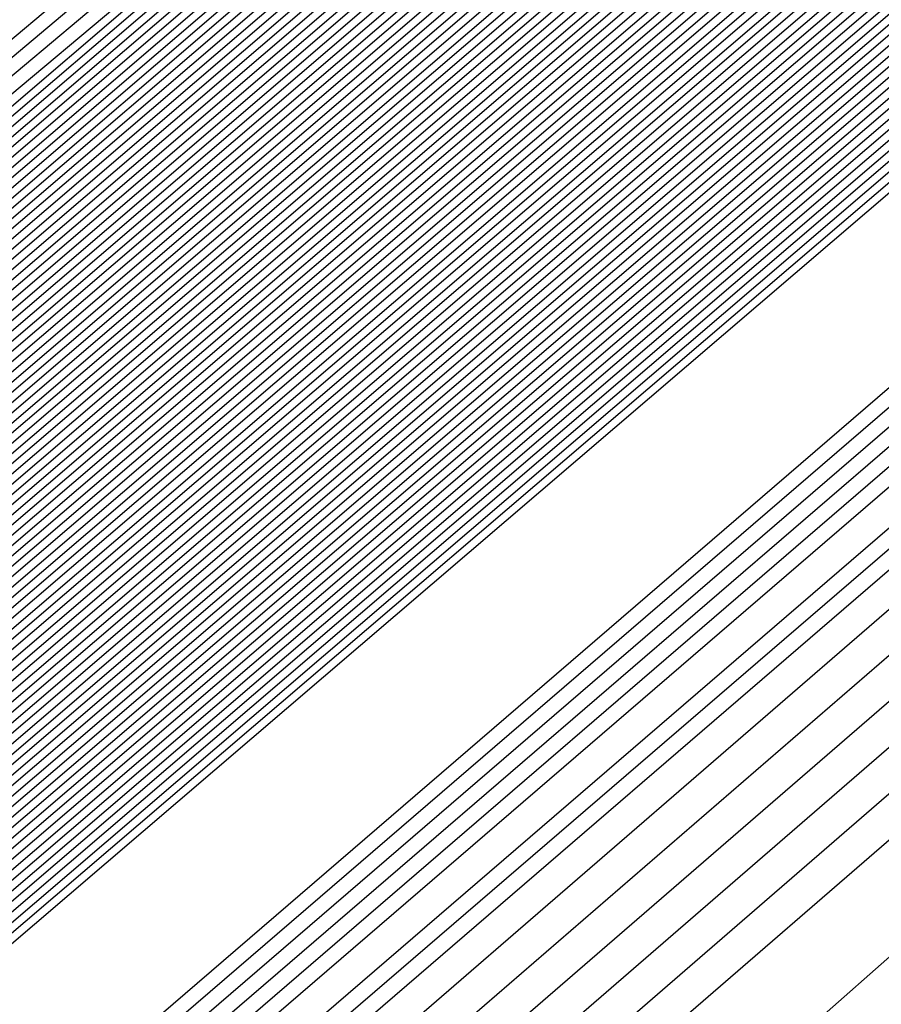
# Model space of a CAD drawing. Extents: x 3249832 to 3255657, y 13789405 to 13793316.
# Tile 1017 of 1056: x 3253213.032 to 3253213.231, y 13791260.996 to 13791261.223. Entities that reach past the tile are written whole.
import ezdxf

# ---------------------------------------------------------------- set-up
doc = ezdxf.new("R2010")
doc.units = 0
doc.header["$LTSCALE"] = 100
doc.header["$MEASUREMENT"] = 0
for name, color, linetype in [('GRATIO_03231_CON', 1, 'CONTINUOUS'), ('GRATIO_0323_ICON', 1, 'CONTINUOUS'), ('TARGETS_EAST', 7, 'CONTINUOUS')]:
    doc.layers.add(name, color=color, linetype=linetype)

# ---------------------------------------------------------------- blocks, each defined once
blk = doc.blocks.new('Gratio_032316_contours')
at = {"layer": 'GRATIO_03231_CON', "color": 5, "linetype": 'Continuous', "flags": 128}
for points in [[(3253294.02117, 13791331.04278), (3253275.51252, 13791314.84857), (3253259.74641, 13791301.11971), (3253250.90118, 13791293.4869), (3253247.60749, 13791290.71421), (3253247.10911, 13791290.34906), (3253246.71171, 13791290.01217), (3253243.96878, 13791287.61762), (3253236.49572, 13791281.15281), (3253223.09361, 13791269.61112), (3253207.30623, 13791256.00981), (3253193.86302, 13791244.37213), (3253186.31196, 13791237.71784), (3253183.47503, 13791235.05279)], [(3253293.83167, 13791330.88045), (3253275.39736, 13791314.75135), (3253259.6945, 13791301.07777), (3253250.88464, 13791293.47583), (3253247.60402, 13791290.71447), (3253247.10757, 13791290.35085), (3253246.69656, 13791290.00204), (3253243.85762, 13791287.52479), (3253236.12374, 13791280.8358), (3253222.25472, 13791268.89288), (3253205.91767, 13791254.81834), (3253192.00653, 13791242.77561), (3253184.19264, 13791235.88971), (3253181.25697, 13791233.1319)], [(3253293.64218, 13791330.71812), (3253275.28219, 13791314.65413), (3253259.64258, 13791301.03582), (3253250.8681, 13791293.46475), (3253247.60055, 13791290.71473), (3253247.10604, 13791290.35265), (3253246.68141, 13791289.99191), (3253243.74646, 13791287.43197), (3253235.75176, 13791280.51879), (3253221.41583, 13791268.17464), (3253204.52912, 13791253.62687), (3253190.15004, 13791241.1791), (3253182.07332, 13791234.06158)], [(3253293.45268, 13791330.55578), (3253275.16702, 13791314.55691), (3253259.59067, 13791300.99388), (3253250.85155, 13791293.45368), (3253247.59708, 13791290.71499), (3253247.10451, 13791290.35445), (3253246.66626, 13791289.98178), (3253243.6353, 13791287.33914), (3253235.37978, 13791280.20179), (3253220.57694, 13791267.4564), (3253203.14057, 13791252.4354), (3253188.29355, 13791239.58258), (3253179.954, 13791232.23346)], [(3253308.44452, 13791343.76579), (3253293.07368, 13791330.23112), (3253274.93669, 13791314.36246), (3253259.48684, 13791300.90999), (3253250.81847, 13791293.43152), (3253247.59013, 13791290.71551), (3253247.10144, 13791290.35804), (3253246.63595, 13791289.96152), (3253243.41298, 13791287.15349), (3253234.63582, 13791279.56777), (3253218.89917, 13791266.01993), (3253200.36346, 13791250.05246), (3253184.58057, 13791236.38955), (3253175.71733, 13791228.58423), (3253172.40047, 13791225.5046), (3253171.87167, 13791224.84758), (3253171.83099, 13791224.68776), (3253171.81192, 13791224.61054), (3253171.80631, 13791224.57903), (3253171.80709, 13791224.56196), (3253171.81141, 13791224.55077), (3253171.8175, 13791224.5425)], [(3253308.192, 13791343.54795), (3253292.88418, 13791330.06879), (3253274.82152, 13791314.26524), (3253259.43492, 13791300.86805), (3253250.80192, 13791293.42045), (3253247.58666, 13791290.71576), (3253247.09991, 13791290.35984), (3253246.63023, 13791289.95949), (3253243.37731, 13791287.12548), (3253234.5186, 13791279.46953), (3253219.10173, 13791266.20888), (3253203.65505, 13791252.98282), (3253196.57706, 13791247.03615)], [(3253307.93948, 13791343.33011), (3253292.69468, 13791329.90645), (3253274.70635, 13791314.16802), (3253259.38301, 13791300.82611), (3253250.78538, 13791293.40937), (3253247.58319, 13791290.71602), (3253247.09838, 13791290.36164), (3253246.63006, 13791289.96223), (3253243.38596, 13791287.13554), (3253234.55099, 13791279.49977), (3253219.17525, 13791266.27429), (3253203.76972, 13791253.08339), (3253196.71057, 13791247.15255)], [(3253307.68696, 13791343.11228), (3253292.50518, 13791329.74412), (3253274.59119, 13791314.0708), (3253259.33109, 13791300.78416), (3253250.76884, 13791293.3983), (3253247.57972, 13791290.71628), (3253247.09685, 13791290.36343), (3253246.62988, 13791289.96496), (3253243.39462, 13791287.1456), (3253234.58339, 13791279.53), (3253219.24877, 13791266.33971), (3253203.88439, 13791253.18397), (3253196.84408, 13791247.26894)], [(3253307.18192, 13791342.67661), (3253292.12619, 13791329.41946), (3253274.36086, 13791313.87636), (3253259.22726, 13791300.70028), (3253250.73575, 13791293.37615), (3253247.57277, 13791290.7168), (3253247.09378, 13791290.36703), (3253246.62953, 13791289.97042), (3253243.41193, 13791287.16573), (3253234.64818, 13791279.59048), (3253219.39582, 13791266.47055), (3253204.11372, 13791253.38512), (3253197.11109, 13791247.50173)], [(3253306.9294, 13791342.45877), (3253291.93669, 13791329.25712), (3253274.24569, 13791313.77914), (3253259.17535, 13791300.65833), (3253250.71921, 13791293.36507), (3253247.5693, 13791290.71706), (3253247.09225, 13791290.36882), (3253246.62935, 13791289.97315), (3253243.42058, 13791287.17579), (3253234.68057, 13791279.62072), (3253219.46933, 13791266.53596), (3253204.22838, 13791253.4857), (3253197.2446, 13791247.61813)], [(3253306.67688, 13791342.24094), (3253291.74719, 13791329.09479), (3253274.13052, 13791313.68192), (3253259.12343, 13791300.61639), (3253250.70267, 13791293.354), (3253247.56583, 13791290.71731), (3253247.09072, 13791290.37062), (3253246.62918, 13791289.97588), (3253243.42924, 13791287.18585), (3253234.71297, 13791279.65096), (3253219.54285, 13791266.60138), (3253204.34305, 13791253.58627), (3253197.37811, 13791247.73453)], [(3253306.42436, 13791342.0231), (3253291.55769, 13791328.93246), (3253274.01535, 13791313.58469), (3253259.07151, 13791300.57445), (3253250.68613, 13791293.34292), (3253247.56236, 13791290.71757), (3253247.08919, 13791290.37242), (3253246.629, 13791289.97862), (3253243.43789, 13791287.19591), (3253234.74536, 13791279.68119), (3253219.61637, 13791266.6668), (3253204.45771, 13791253.68685), (3253197.51162, 13791247.85092)], [(3253305.91932, 13791341.58743), (3253291.17869, 13791328.60779), (3253273.78502, 13791313.39025), (3253258.96768, 13791300.49056), (3253250.65304, 13791293.32077), (3253247.55541, 13791290.71809), (3253247.08612, 13791290.37601), (3253246.62865, 13791289.98408), (3253243.4552, 13791287.21604), (3253234.81015, 13791279.74167), (3253219.76341, 13791266.79763), (3253204.68704, 13791253.888), (3253197.77863, 13791248.08372)], [(3253305.6668, 13791341.36959), (3253290.98919, 13791328.44546), (3253273.66985, 13791313.29303), (3253258.91577, 13791300.44861), (3253250.6365, 13791293.30969), (3253247.55194, 13791290.71835), (3253247.08459, 13791290.37781), (3253246.62848, 13791289.98681), (3253243.46386, 13791287.2261), (3253234.84255, 13791279.77191), (3253219.83693, 13791266.86305), (3253204.80171, 13791253.98858), (3253197.91214, 13791248.20012)], [(3253305.41428, 13791341.15176), (3253290.79969, 13791328.28313), (3253273.55469, 13791313.19581), (3253258.86385, 13791300.40667), (3253250.61995, 13791293.29862), (3253247.54847, 13791290.71861), (3253247.08306, 13791290.3796), (3253246.6283, 13791289.98954), (3253243.47251, 13791287.23616), (3253234.87494, 13791279.80214), (3253219.91045, 13791266.92847), (3253204.91637, 13791254.08915), (3253198.04565, 13791248.31651)], [(3253305.16176, 13791340.93392), (3253290.6102, 13791328.1208), (3253273.43952, 13791313.09859), (3253258.81194, 13791300.36473), (3253250.60341, 13791293.28754), (3253247.545, 13791290.71886), (3253247.08152, 13791290.3814), (3253246.62812, 13791289.99227), (3253243.48117, 13791287.24622), (3253234.90734, 13791279.83238), (3253219.98397, 13791266.99388), (3253205.03104, 13791254.18973), (3253198.17916, 13791248.43291)], [(3253304.65672, 13791340.49825), (3253290.2312, 13791327.79613), (3253273.20919, 13791312.90414), (3253258.70811, 13791300.28084), (3253250.57033, 13791293.26539), (3253247.53805, 13791290.71938), (3253247.07846, 13791290.385), (3253246.62777, 13791289.99774), (3253243.49848, 13791287.26634), (3253234.97213, 13791279.89286), (3253220.13101, 13791267.12472), (3253205.26037, 13791254.39088), (3253198.44617, 13791248.6657)], [(3253304.4042, 13791340.28041), (3253290.0417, 13791327.6338), (3253273.09402, 13791312.80692), (3253258.65619, 13791300.2389), (3253250.55378, 13791293.25432), (3253247.53458, 13791290.71964), (3253247.07693, 13791290.38679), (3253246.6276, 13791290.00047), (3253243.50713, 13791287.2764), (3253235.00453, 13791279.9231), (3253220.20453, 13791267.19013), (3253205.37503, 13791254.49146), (3253198.57968, 13791248.7821)], [(3253304.15168, 13791340.06258), (3253289.8522, 13791327.47147), (3253272.97886, 13791312.7097), (3253258.60428, 13791300.19695), (3253250.53724, 13791293.24324), (3253247.53111, 13791290.7199), (3253247.07539, 13791290.38859), (3253246.62742, 13791290.0032), (3253243.51579, 13791287.28647), (3253235.03692, 13791279.95333), (3253220.27805, 13791267.25555), (3253205.4897, 13791254.59203), (3253198.71319, 13791248.8985)], [(3253303.89916, 13791339.84474), (3253289.6627, 13791327.30914), (3253272.86369, 13791312.61248), (3253258.55236, 13791300.15501), (3253250.5207, 13791293.23216), (3253247.52764, 13791290.72015), (3253247.07386, 13791290.39039), (3253246.62724, 13791290.00593), (3253243.52444, 13791287.29653), (3253235.06932, 13791279.98357), (3253220.35157, 13791267.32097), (3253205.60436, 13791254.69261), (3253198.8467, 13791249.01489)], [(3253303.39412, 13791339.40907), (3253289.2837, 13791326.98447), (3253272.63335, 13791312.41804), (3253258.44853, 13791300.07112), (3253250.48761, 13791293.21001), (3253247.52069, 13791290.72067), (3253247.0708, 13791290.39398), (3253246.62689, 13791290.0114), (3253243.54175, 13791287.31665), (3253235.13411, 13791280.04405), (3253220.49861, 13791267.4518), (3253205.83369, 13791254.89376), (3253199.11371, 13791249.24769)], [(3253303.1416, 13791339.19123), (3253289.09421, 13791326.82214), (3253272.51819, 13791312.32081), (3253258.39661, 13791300.02918), (3253250.47107, 13791293.19894), (3253247.51722, 13791290.72093), (3253247.06927, 13791290.39578), (3253246.62672, 13791290.01413), (3253243.55041, 13791287.32671), (3253235.1665, 13791280.07429), (3253220.57213, 13791267.51722), (3253205.94836, 13791254.99434), (3253199.24722, 13791249.36409)], [(3253302.88908, 13791338.9734), (3253288.90471, 13791326.65981), (3253272.40302, 13791312.22359), (3253258.3447, 13791299.98724), (3253250.45453, 13791293.18786), (3253247.51375, 13791290.72119), (3253247.06773, 13791290.39757), (3253246.62654, 13791290.01686), (3253243.55907, 13791287.33677), (3253235.1989, 13791280.10452), (3253220.64565, 13791267.58263), (3253206.06302, 13791255.09491), (3253199.38073, 13791249.48048)], [(3253302.63656, 13791338.75556), (3253288.71521, 13791326.49747), (3253272.28786, 13791312.12637), (3253258.29278, 13791299.94529), (3253250.43798, 13791293.17679), (3253247.51028, 13791290.72145), (3253247.0662, 13791290.39937), (3253246.62637, 13791290.01959), (3253243.56772, 13791287.34683), (3253235.23129, 13791280.13476), (3253220.71917, 13791267.64805), (3253206.17769, 13791255.19549), (3253199.51423, 13791249.59688)], [(3253302.13153, 13791338.31989), (3253288.33621, 13791326.17281), (3253272.05752, 13791311.93193), (3253258.18895, 13791299.8614), (3253250.4049, 13791293.15464), (3253247.50334, 13791290.72196), (3253247.06314, 13791290.40297), (3253246.62601, 13791290.02505), (3253243.58503, 13791287.36696), (3253235.29608, 13791280.19524), (3253220.86621, 13791267.77889), (3253206.40702, 13791255.39664), (3253199.78125, 13791249.82967)], [(3253301.879, 13791338.10206), (3253288.14671, 13791326.01048), (3253271.94236, 13791311.83471), (3253258.13704, 13791299.81946), (3253250.38836, 13791293.14356), (3253247.49986, 13791290.72222), (3253247.0616, 13791290.40476), (3253246.62584, 13791290.02779), (3253243.59369, 13791287.37702), (3253235.32848, 13791280.22547), (3253220.93973, 13791267.8443), (3253206.52168, 13791255.49722), (3253199.91476, 13791249.94607)], [(3253301.62648, 13791337.88422), (3253287.95721, 13791325.84815), (3253271.82719, 13791311.73748), (3253258.08512, 13791299.77752), (3253250.37181, 13791293.13248), (3253247.49639, 13791290.72248), (3253247.06007, 13791290.40656), (3253246.62566, 13791290.03052), (3253243.60234, 13791287.38708), (3253235.36087, 13791280.25571), (3253221.01325, 13791267.90972), (3253206.63635, 13791255.59779), (3253200.04827, 13791250.06247)], [(3253301.37397, 13791337.66638), (3253287.76771, 13791325.68581), (3253271.71202, 13791311.64027), (3253258.03321, 13791299.73557), (3253250.35527, 13791293.12141), (3253247.49292, 13791290.72274), (3253247.05854, 13791290.40836), (3253246.62549, 13791290.03325), (3253243.611, 13791287.39714), (3253235.39327, 13791280.28595), (3253221.08677, 13791267.97514), (3253206.75101, 13791255.69837), (3253200.18178, 13791250.17887)], [(3253300.86893, 13791337.23071), (3253287.38872, 13791325.36115), (3253271.48169, 13791311.44582), (3253257.92938, 13791299.65169), (3253250.32219, 13791293.09926), (3253247.48598, 13791290.72325), (3253247.05547, 13791290.41195), (3253246.62514, 13791290.03871), (3253243.62831, 13791287.41727), (3253235.45806, 13791280.34643), (3253221.23381, 13791268.10597), (3253206.98034, 13791255.89952), (3253200.44879, 13791250.41166)], [(3253300.61641, 13791337.01288), (3253287.19922, 13791325.19882), (3253271.36652, 13791311.3486), (3253257.87746, 13791299.60974), (3253250.30564, 13791293.08818), (3253247.4825, 13791290.72351), (3253247.05394, 13791290.41375), (3253246.62496, 13791290.04144), (3253243.63696, 13791287.42733), (3253235.49045, 13791280.37666), (3253221.30733, 13791268.17139), (3253207.09501, 13791256.0001), (3253200.5823, 13791250.52806)], [(3253300.36389, 13791336.79504), (3253287.00972, 13791325.03648), (3253271.25136, 13791311.25138), (3253257.82555, 13791299.5678), (3253250.2891, 13791293.07711), (3253247.47903, 13791290.72377), (3253247.05241, 13791290.41554), (3253246.62478, 13791290.04418), (3253243.64562, 13791287.43739), (3253235.52285, 13791280.4069), (3253221.38085, 13791268.2368), (3253207.20967, 13791256.10068), (3253200.71581, 13791250.64445)], [(3253300.11137, 13791336.57721), (3253286.82022, 13791324.87415), (3253271.13619, 13791311.15416), (3253257.77363, 13791299.52586), (3253250.27256, 13791293.06603), (3253247.47556, 13791290.72403), (3253247.05088, 13791290.41734), (3253246.62461, 13791290.04691), (3253243.65427, 13791287.44745), (3253235.55525, 13791280.43714), (3253221.45437, 13791268.30222), (3253207.32434, 13791256.20125), (3253200.84931, 13791250.76085)], [(3253299.60633, 13791336.14153), (3253286.44122, 13791324.54949), (3253270.90586, 13791310.95971), (3253257.6698, 13791299.44197), (3253250.23947, 13791293.04388), (3253247.46862, 13791290.72454), (3253247.04781, 13791290.42093), (3253246.62426, 13791290.05237), (3253243.67158, 13791287.46757), (3253235.62004, 13791280.49761), (3253221.60141, 13791268.43306), (3253207.55367, 13791256.4024), (3253201.11633, 13791250.99364)], [(3253299.35381, 13791335.9237), (3253286.25172, 13791324.38716), (3253270.79069, 13791310.86249), (3253257.61789, 13791299.40003), (3253250.22293, 13791293.0328), (3253247.46514, 13791290.7248), (3253247.04628, 13791290.42273), (3253246.62408, 13791290.0551), (3253243.68024, 13791287.47763), (3253235.65243, 13791280.52785), (3253221.67493, 13791268.49847), (3253207.66834, 13791256.50298), (3253201.24984, 13791251.11004)], [(3253299.10129, 13791335.70586), (3253286.06223, 13791324.22482), (3253270.67552, 13791310.76527), (3253257.56597, 13791299.35808), (3253250.20639, 13791293.02173), (3253247.46167, 13791290.72506), (3253247.04475, 13791290.42453), (3253246.62391, 13791290.05783), (3253243.68889, 13791287.4877), (3253235.68483, 13791280.55809), (3253221.74845, 13791268.56389), (3253207.783, 13791256.60355), (3253201.38335, 13791251.22644)], [(3253298.84877, 13791335.48803), (3253285.87273, 13791324.06249), (3253270.56035, 13791310.66805), (3253257.51405, 13791299.31614), (3253250.18984, 13791293.01065), (3253247.4582, 13791290.72532), (3253247.04322, 13791290.42633), (3253246.62373, 13791290.06056), (3253243.69755, 13791287.49776), (3253235.71722, 13791280.58833), (3253221.82197, 13791268.62931), (3253207.89767, 13791256.70413), (3253201.51686, 13791251.34284)], [(3253298.34373, 13791335.05235), (3253285.49373, 13791323.73782), (3253270.33006, 13791310.47357), (3253257.41034, 13791299.23211), (3253250.15702, 13791292.9882), (3253247.45165, 13791290.72536), (3253247.04061, 13791290.42937), (3253246.62378, 13791290.06555), (3253243.71512, 13791287.51757), (3253235.78213, 13791280.64867), (3253221.96904, 13791268.7601), (3253208.127, 13791256.90528), (3253201.78387, 13791251.57563)], [(3253298.09121, 13791334.83452), (3253285.30424, 13791323.57548), (3253270.21493, 13791310.37629), (3253257.35856, 13791299.19), (3253250.14077, 13791292.97675), (3253247.44864, 13791290.72505), (3253247.03961, 13791290.4305), (3253246.62406, 13791290.06771), (3253243.72406, 13791287.52727), (3253235.81466, 13791280.67874), (3253222.0426, 13791268.82547), (3253208.24167, 13791257.00585), (3253201.91738, 13791251.69203)], [(3253297.83869, 13791334.61668), (3253285.11475, 13791323.41314), (3253270.09981, 13791310.27902), (3253257.30679, 13791299.14788), (3253250.12455, 13791292.96527), (3253247.44567, 13791290.72468), (3253247.03867, 13791290.43158), (3253246.62439, 13791290.06982), (3253243.73305, 13791287.53693), (3253235.8472, 13791280.70879), (3253222.11616, 13791268.89083), (3253208.35634, 13791257.10642), (3253202.05089, 13791251.80842)], [(3253222.18973, 13791268.9562), (3253208.47101, 13791257.20698), (3253202.18439, 13791251.92482), (3253202.18439, 13791251.92482), (3253208.30778, 13791257.39414), (3253221.8874, 13791269.30278)], [(3253222.33685, 13791269.08692), (3253208.70035, 13791257.40813), (3253202.45141, 13791252.15761), (3253202.45141, 13791252.15761), (3253208.5381, 13791257.59416), (3253222.03635, 13791269.43142)], [(3253222.41042, 13791269.15229), (3253208.81502, 13791257.50869), (3253202.58492, 13791252.27401), (3253202.58492, 13791252.27401), (3253208.65326, 13791257.69417), (3253222.11082, 13791269.49575)], [(3253222.48398, 13791269.21765), (3253208.92969, 13791257.60926), (3253202.71843, 13791252.39041), (3253202.71843, 13791252.39041), (3253208.76842, 13791257.79418), (3253222.18529, 13791269.56007)], [(3253222.55754, 13791269.28301), (3253209.04436, 13791257.70983), (3253202.85194, 13791252.50681), (3253202.85193, 13791252.50681), (3253208.88358, 13791257.89419), (3253222.25977, 13791269.62439)], [(3253222.70467, 13791269.41374), (3253209.2737, 13791257.91097), (3253203.11895, 13791252.7396), (3253203.11895, 13791252.7396), (3253209.1139, 13791258.0942), (3253222.40871, 13791269.75304)], [(3253222.77823, 13791269.4791), (3253209.38837, 13791258.01154), (3253203.25246, 13791252.856), (3253203.25246, 13791252.856), (3253209.22906, 13791258.19421), (3253222.48319, 13791269.81736)], [(3253222.8518, 13791269.54447), (3253209.50304, 13791258.11211), (3253203.38597, 13791252.97239), (3253203.38597, 13791252.97239), (3253209.34422, 13791258.29422), (3253222.55766, 13791269.88168)], [(3253222.92536, 13791269.60983), (3253209.61771, 13791258.21268), (3253203.51947, 13791253.08879), (3253203.51947, 13791253.08879), (3253209.45938, 13791258.39423), (3253222.63214, 13791269.946)], [(3253294.55593, 13791331.78482), (3253282.65133, 13791321.30274), (3253268.6032, 13791309.01445), (3253256.6338, 13791298.60027), (3253249.91373, 13791292.81609), (3253247.40711, 13791290.71997), (3253247.02638, 13791290.44557), (3253246.62867, 13791290.09727), (3253243.8498, 13791287.66252), (3253236.27025, 13791281.09954), (3253223.07249, 13791269.74056), (3253209.84706, 13791258.41382), (3253203.78649, 13791253.32159), (3253203.78649, 13791253.32159), (3253209.68971, 13791258.59423), (3253222.78114, 13791270.07458), (3253235.89161, 13791281.53353), (3253243.79641, 13791288.43297), (3253249.04881, 13791292.99861), (3253256.14655, 13791299.14707), (3253268.13516, 13791309.52901), (3253282.25127, 13791321.73092), (3253294.2793, 13791332.07331)], [(3253294.30341, 13791331.56698), (3253282.46184, 13791321.1404), (3253268.48808, 13791308.91717), (3253256.58203, 13791298.55815), (3253249.89752, 13791292.80461), (3253247.40414, 13791290.71961), (3253247.02543, 13791290.44664), (3253246.629, 13791290.09938), (3253243.85878, 13791287.67218), (3253236.30279, 13791281.1296), (3253223.14605, 13791269.80592), (3253209.96173, 13791258.51439), (3253203.92, 13791253.43798), (3253203.92, 13791253.43798), (3253209.80487, 13791258.69424), (3253222.85565, 13791270.13885), (3253235.92547, 13791281.56208), (3253243.80512, 13791288.43921), (3253249.03601, 13791292.98573), (3253256.09723, 13791299.1022), (3253268.02248, 13791309.42905), (3253282.06389, 13791321.56632), (3253294.02824, 13791331.85395)], [(3253294.05089, 13791331.34915), (3253282.27235, 13791320.97806), (3253268.37296, 13791308.8199), (3253256.53026, 13791298.51602), (3253249.8813, 13791292.79314), (3253247.40117, 13791290.71925), (3253247.02448, 13791290.44772), (3253246.62933, 13791290.10149), (3253243.86776, 13791287.68184), (3253236.33533, 13791281.15966), (3253223.21961, 13791269.87129), (3253210.0764, 13791258.61496), (3253204.05351, 13791253.55438), (3253204.05351, 13791253.55438), (3253209.92004, 13791258.79424), (3253222.93017, 13791270.20313), (3253235.95934, 13791281.59062), (3253243.81382, 13791288.44544), (3253249.02321, 13791292.97286), (3253256.04791, 13791299.05733), (3253267.90979, 13791309.32909), (3253281.87651, 13791321.40172), (3253293.77719, 13791331.63458)], [(3253293.79837, 13791331.13131), (3253282.08285, 13791320.81572), (3253268.25784, 13791308.72262), (3253256.47849, 13791298.4739), (3253249.86508, 13791292.78166), (3253247.39821, 13791290.71889), (3253247.02354, 13791290.4488), (3253246.62966, 13791290.1036), (3253243.87675, 13791287.6915), (3253236.36787, 13791281.18972), (3253223.29318, 13791269.93665), (3253210.19107, 13791258.71553), (3253204.18702, 13791253.67078), (3253204.18701, 13791253.67078), (3253210.0352, 13791258.89424), (3253223.00468, 13791270.26741), (3253235.9932, 13791281.61917), (3253243.82253, 13791288.45167), (3253249.01041, 13791292.95999), (3253255.9986, 13791299.01245), (3253267.79711, 13791309.22914), (3253281.68913, 13791321.23712), (3253293.52613, 13791331.41522)], [(3253281.70387, 13791320.49104), (3253268.02759, 13791308.52807), (3253256.37495, 13791298.38965), (3253249.83265, 13791292.75871), (3253247.39227, 13791290.71816), (3253247.02165, 13791290.45095), (3253246.63032, 13791290.10782), (3253243.89471, 13791287.71083), (3253236.43295, 13791281.24983), (3253223.4403, 13791270.06738), (3253210.42041, 13791258.91666), (3253204.45403, 13791253.90357), (3253204.45403, 13791253.90357), (3253210.2655, 13791259.09429), (3253223.15342, 13791270.39627), (3253236.05998, 13791281.67732), (3253243.49467, 13791288.16911), (3253246.23629, 13791290.55891), (3253246.63094, 13791290.89792), (3253246.97688, 13791291.19282), (3253249.38096, 13791293.27243), (3253255.90221, 13791298.92109), (3253267.57241, 13791309.02875), (3253281.31446, 13791320.90786)], [(3253281.51437, 13791320.3287), (3253267.91246, 13791308.4308), (3253256.32319, 13791298.34753), (3253249.81643, 13791292.74723), (3253247.38931, 13791290.7178), (3253247.0207, 13791290.45203), (3253246.63065, 13791290.10993), (3253243.90369, 13791287.72049), (3253236.4655, 13791281.27989), (3253223.51387, 13791270.13274), (3253210.53508, 13791259.01723), (3253204.58754, 13791254.01997), (3253204.58754, 13791254.01997), (3253210.38066, 13791259.1943), (3253223.22789, 13791270.4606), (3253236.0937, 13791281.70603), (3253243.50493, 13791288.17732), (3253246.23793, 13791290.55953), (3253246.63143, 13791290.89735), (3253246.97568, 13791291.19044), (3253249.36691, 13791293.25849), (3253255.85289, 13791298.87622), (3253267.45972, 13791308.92879), (3253281.12708, 13791320.74326)], [(3253281.32488, 13791320.16636), (3253267.79734, 13791308.33352), (3253256.27142, 13791298.30541), (3253249.80022, 13791292.73576), (3253247.38634, 13791290.71744), (3253247.01976, 13791290.4531), (3253246.63098, 13791290.11204), (3253243.91267, 13791287.73015), (3253236.49804, 13791281.30995), (3253223.58743, 13791270.1981), (3253210.64975, 13791259.1178), (3253204.72105, 13791254.13636), (3253204.72105, 13791254.13637), (3253210.49582, 13791259.2943), (3253223.30236, 13791270.52492), (3253236.12742, 13791281.73474), (3253243.51518, 13791288.18552), (3253246.23956, 13791290.56015), (3253246.63193, 13791290.89678), (3253246.97448, 13791291.18805), (3253249.35287, 13791293.24455), (3253255.80356, 13791298.83135), (3253267.34704, 13791308.82884), (3253280.9397, 13791320.57865)], [(3253281.13539, 13791320.00402), (3253267.68222, 13791308.23625), (3253256.21965, 13791298.26328), (3253249.784, 13791292.72428), (3253247.38337, 13791290.71708), (3253247.01881, 13791290.45418), (3253246.63131, 13791290.11416), (3253243.92165, 13791287.73981), (3253236.53058, 13791281.34001), (3253223.66099, 13791270.26347), (3253210.76442, 13791259.21837), (3253204.85455, 13791254.25276), (3253204.85455, 13791254.25276), (3253210.61098, 13791259.39431), (3253223.37683, 13791270.58925), (3253236.16114, 13791281.76345), (3253243.52543, 13791288.19373), (3253246.2412, 13791290.56077), (3253246.63242, 13791290.89621), (3253246.97329, 13791291.18567), (3253249.33882, 13791293.23061), (3253255.75424, 13791298.78648), (3253267.23435, 13791308.72888), (3253280.75231, 13791320.41405)], [(3253267.45197, 13791308.0417), (3253256.11611, 13791298.17904), (3253249.75157, 13791292.70133), (3253247.37744, 13791290.71635), (3253247.01692, 13791290.45633), (3253246.63197, 13791290.11838), (3253243.93961, 13791287.75913), (3253236.59567, 13791281.40012), (3253223.80812, 13791270.3942), (3253210.99376, 13791259.41951), (3253205.12157, 13791254.48556), (3253205.12157, 13791254.48556), (3253210.84129, 13791259.59433), (3253223.52577, 13791270.7179), (3253236.22858, 13791281.82086), (3253243.54593, 13791288.21014), (3253246.24446, 13791290.562), (3253246.6334, 13791290.89508), (3253246.97089, 13791291.1809), (3253249.31072, 13791293.20273), (3253255.65559, 13791298.69674), (3253267.00898, 13791308.52897)], [(3253267.33685, 13791307.94442), (3253256.06434, 13791298.13691), (3253249.73535, 13791292.68985), (3253247.37447, 13791290.71599), (3253247.01598, 13791290.45741), (3253246.6323, 13791290.12049), (3253243.9486, 13791287.76879), (3253236.62821, 13791281.43018), (3253223.88168, 13791270.45956), (3253211.10843, 13791259.52008), (3253205.25508, 13791254.60195), (3253205.25508, 13791254.60195), (3253210.95645, 13791259.69434), (3253223.60023, 13791270.78223), (3253236.2623, 13791281.84957), (3253243.55619, 13791288.21834), (3253246.2461, 13791290.56262), (3253246.63389, 13791290.89451), (3253246.96969, 13791291.17852), (3253249.29667, 13791293.18879), (3253255.60626, 13791298.65187), (3253266.8963, 13791308.42902)], [(3253267.22172, 13791307.84715), (3253256.01257, 13791298.09479), (3253249.71913, 13791292.67838), (3253247.37151, 13791290.71563), (3253247.01503, 13791290.45848), (3253246.63263, 13791290.1226), (3253243.95758, 13791287.77846), (3253236.66075, 13791281.46024), (3253223.95525, 13791270.52492), (3253211.2231, 13791259.62065), (3253205.38858, 13791254.71835), (3253205.38859, 13791254.71835), (3253211.07161, 13791259.79435), (3253223.6747, 13791270.84655), (3253236.29602, 13791281.87828), (3253243.56644, 13791288.22655), (3253246.24773, 13791290.56324), (3253246.63439, 13791290.89394), (3253246.9685, 13791291.17613), (3253249.28262, 13791293.17485), (3253255.55694, 13791298.607), (3253266.78361, 13791308.32906)], [(3253267.1066, 13791307.74987), (3253255.96081, 13791298.05266), (3253249.70292, 13791292.6669), (3253247.36854, 13791290.71526), (3253247.01409, 13791290.45956), (3253246.63296, 13791290.12471), (3253243.96656, 13791287.78812), (3253236.69329, 13791281.49029), (3253224.02881, 13791270.59029), (3253211.33777, 13791259.72122), (3253205.52209, 13791254.83475), (3253205.52209, 13791254.83475), (3253211.18677, 13791259.89435), (3253223.74917, 13791270.91088), (3253236.32974, 13791281.90699), (3253243.57669, 13791288.23475), (3253246.24937, 13791290.56386), (3253246.63488, 13791290.89337), (3253246.9673, 13791291.17375), (3253249.26858, 13791293.16091), (3253255.50762, 13791298.56213), (3253266.67093, 13791308.22911)], [(3253266.87636, 13791307.55532), (3253255.85727, 13791297.96842), (3253249.67048, 13791292.64395), (3253247.36261, 13791290.71454), (3253247.01219, 13791290.46171), (3253246.63362, 13791290.12893), (3253243.98452, 13791287.80744), (3253236.75838, 13791281.55041), (3253224.17594, 13791270.72101), (3253211.56711, 13791259.92236), (3253205.78911, 13791255.06754), (3253205.78911, 13791255.06754), (3253211.41709, 13791260.09437), (3253223.89811, 13791271.03953), (3253236.39717, 13791281.9644), (3253243.59719, 13791288.25117), (3253246.25263, 13791290.56509), (3253246.63586, 13791290.89224), (3253246.96491, 13791291.16898), (3253249.24048, 13791293.13303), (3253255.40897, 13791298.4724), (3253266.44556, 13791308.0292)], [(3253266.76123, 13791307.45805), (3253255.8055, 13791297.92629), (3253249.65427, 13791292.63247), (3253247.35964, 13791290.71418), (3253247.01125, 13791290.46279), (3253246.63395, 13791290.13104), (3253243.9935, 13791287.8171), (3253236.79092, 13791281.58047), (3253224.2495, 13791270.78638), (3253211.68179, 13791260.02293), (3253205.92262, 13791255.18394), (3253205.92262, 13791255.18394), (3253211.53225, 13791260.19438), (3253223.97258, 13791271.10386), (3253236.43089, 13791281.99311), (3253243.60744, 13791288.25937), (3253246.25427, 13791290.56571), (3253246.63635, 13791290.89167), (3253246.96371, 13791291.1666), (3253249.22643, 13791293.11909), (3253255.35964, 13791298.42753), (3253266.33287, 13791307.92924)], [(3253266.64611, 13791307.36077), (3253255.75373, 13791297.88417), (3253249.63805, 13791292.621), (3253247.35667, 13791290.71382), (3253247.0103, 13791290.46387), (3253246.63428, 13791290.13316), (3253244.00248, 13791287.82676), (3253236.82346, 13791281.61053), (3253224.32306, 13791270.85174), (3253211.79646, 13791260.1235), (3253206.05613, 13791255.30034), (3253206.05613, 13791255.30033), (3253211.64741, 13791260.29439), (3253224.04705, 13791271.16818), (3253236.46461, 13791282.02182), (3253243.6177, 13791288.26758), (3253246.2559, 13791290.56633), (3253246.63684, 13791290.8911), (3253246.96251, 13791291.16422), (3253249.21238, 13791293.10515), (3253255.31032, 13791298.38266), (3253266.22019, 13791307.82929)], [(3253266.53099, 13791307.2635), (3253255.70196, 13791297.84205), (3253249.62183, 13791292.60952), (3253247.35371, 13791290.71345), (3253247.00936, 13791290.46494), (3253246.63461, 13791290.13527), (3253244.01147, 13791287.83642), (3253236.856, 13791281.64058), (3253224.39663, 13791270.9171), (3253211.91113, 13791260.22407), (3253206.18963, 13791255.41673), (3253206.18963, 13791255.41673), (3253211.76257, 13791260.3944), (3253224.12152, 13791271.23251), (3253236.49833, 13791282.05053), (3253243.62795, 13791288.27578), (3253246.25754, 13791290.56695), (3253246.63734, 13791290.89054), (3253246.96131, 13791291.16183), (3253249.19833, 13791293.09121), (3253255.26099, 13791298.33779), (3253266.1075, 13791307.72933)], [(3253266.30074, 13791307.06895), (3253255.59843, 13791297.7578), (3253249.5894, 13791292.58657), (3253247.34778, 13791290.71273), (3253247.00747, 13791290.4671), (3253246.63526, 13791290.13949), (3253244.02943, 13791287.85574), (3253236.92109, 13791281.7007), (3253224.54375, 13791271.04783), (3253212.14047, 13791260.42521), (3253206.45665, 13791255.64953), (3253206.45665, 13791255.64953), (3253211.99289, 13791260.59441), (3253224.27046, 13791271.36115), (3253236.56577, 13791282.10794), (3253243.64845, 13791288.29219), (3253246.2608, 13791290.56818), (3253246.63832, 13791290.8894), (3253246.95892, 13791291.15707), (3253249.17024, 13791293.06333), (3253255.16235, 13791298.24805), (3253265.88213, 13791307.52942)], [(3253266.18562, 13791306.97167), (3253255.54666, 13791297.71567), (3253249.57318, 13791292.57509), (3253247.34481, 13791290.71237), (3253247.00652, 13791290.46817), (3253246.63559, 13791290.1416), (3253244.03841, 13791287.86541), (3253236.95363, 13791281.73076), (3253224.61732, 13791271.1132), (3253212.25514, 13791260.52577), (3253206.59016, 13791255.76592), (3253206.59016, 13791255.76592), (3253212.10805, 13791260.69442), (3253224.34492, 13791271.42548), (3253236.59949, 13791282.13665), (3253243.6587, 13791288.3004), (3253246.26244, 13791290.5688), (3253246.63881, 13791290.88883), (3253246.95772, 13791291.15468), (3253249.15619, 13791293.04939), (3253255.11302, 13791298.20318), (3253265.76944, 13791307.42947)], [(3253266.07049, 13791306.8744), (3253255.49489, 13791297.67355), (3253249.55697, 13791292.56362), (3253247.34184, 13791290.712), (3253247.00558, 13791290.46925), (3253246.63592, 13791290.14371), (3253244.04739, 13791287.87507), (3253236.98617, 13791281.76081), (3253224.69088, 13791271.17856), (3253212.36981, 13791260.62634), (3253206.72366, 13791255.88232), (3253206.72367, 13791255.88232), (3253212.22321, 13791260.79443), (3253224.41939, 13791271.4898), (3253236.63321, 13791282.16536), (3253243.66895, 13791288.30861), (3253246.26407, 13791290.56942), (3253246.6393, 13791290.88827), (3253246.95652, 13791291.1523), (3253249.14214, 13791293.03545), (3253255.0637, 13791298.15831), (3253265.65676, 13791307.32951)], [(3253265.95537, 13791306.77712), (3253255.44312, 13791297.63143), (3253249.54075, 13791292.55214), (3253247.33888, 13791290.71164), (3253247.00463, 13791290.47032), (3253246.63625, 13791290.14582), (3253244.05637, 13791287.88473), (3253237.01871, 13791281.79087), (3253224.76444, 13791271.24392), (3253212.48448, 13791260.72691), (3253206.85717, 13791255.99872), (3253206.85717, 13791255.99872), (3253212.33837, 13791260.89444), (3253224.49386, 13791271.55413), (3253236.66693, 13791282.19407), (3253243.67921, 13791288.31681), (3253246.26571, 13791290.57004), (3253246.6398, 13791290.8877), (3253246.95533, 13791291.14992), (3253249.12809, 13791293.02151), (3253255.01437, 13791298.11344), (3253265.54407, 13791307.22956)], [(3253265.72512, 13791306.58257), (3253255.33958, 13791297.54718), (3253249.50832, 13791292.52919), (3253247.33294, 13791290.71092), (3253247.00274, 13791290.47248), (3253246.63691, 13791290.15005), (3253244.07433, 13791287.90405), (3253237.0838, 13791281.85099), (3253224.91157, 13791271.37465), (3253212.71382, 13791260.92805), (3253207.12419, 13791256.23151), (3253207.12419, 13791256.23151), (3253212.56869, 13791261.09446), (3253224.6428, 13791271.68278), (3253236.73437, 13791282.25148), (3253243.69971, 13791288.33322), (3253246.26897, 13791290.57127), (3253246.64078, 13791290.88656), (3253246.95293, 13791291.14515), (3253249.1, 13791292.99362), (3253254.91572, 13791298.02371), (3253265.3187, 13791307.02965)], [(3253265.61, 13791306.4853), (3253255.28781, 13791297.50506), (3253249.4921, 13791292.51771), (3253247.32998, 13791290.71056), (3253247.0018, 13791290.47355), (3253246.63724, 13791290.15216), (3253244.08331, 13791287.91371), (3253237.11634, 13791281.88104), (3253224.98513, 13791271.44001), (3253212.82849, 13791261.02862), (3253207.2577, 13791256.34791), (3253207.2577, 13791256.34791), (3253212.68385, 13791261.19447), (3253224.71727, 13791271.7471), (3253236.76809, 13791282.28019), (3253243.70996, 13791288.34143), (3253246.27061, 13791290.57189), (3253246.64127, 13791290.88599), (3253246.95174, 13791291.14277), (3253249.08595, 13791292.97968), (3253254.8664, 13791297.97884), (3253265.20602, 13791306.92969)], [(3253265.49488, 13791306.38803), (3253255.23605, 13791297.46293), (3253249.47588, 13791292.50624), (3253247.32701, 13791290.71019), (3253247.00085, 13791290.47463), (3253246.63757, 13791290.15427), (3253244.0923, 13791287.92337), (3253237.14888, 13791281.9111), (3253225.0587, 13791271.50538), (3253212.94316, 13791261.12919), (3253207.39121, 13791256.46431), (3253207.39121, 13791256.46431), (3253212.79901, 13791261.29448), (3253224.79174, 13791271.81143), (3253236.80181, 13791282.3089), (3253243.72021, 13791288.34963), (3253246.27224, 13791290.57251), (3253246.64176, 13791290.88543), (3253246.95054, 13791291.14038), (3253249.0719, 13791292.96574), (3253254.81708, 13791297.93397), (3253265.09333, 13791306.82974)], [(3253265.37976, 13791306.29075), (3253255.18428, 13791297.42081), (3253249.45967, 13791292.49476), (3253247.32404, 13791290.70983), (3253246.9999, 13791290.47571), (3253246.6379, 13791290.15638), (3253244.10128, 13791287.93303), (3253237.18142, 13791281.94116), (3253225.13226, 13791271.57074), (3253213.05783, 13791261.22976), (3253207.52471, 13791256.5807), (3253207.52471, 13791256.5807), (3253212.91417, 13791261.39448), (3253224.86621, 13791271.87575), (3253236.83553, 13791282.33761), (3253243.73047, 13791288.35784), (3253246.27388, 13791290.57313), (3253246.64226, 13791290.88486), (3253246.94934, 13791291.138), (3253249.05785, 13791292.9518), (3253254.76775, 13791297.8891), (3253264.98065, 13791306.72978)], [(3253265.14951, 13791306.0962), (3253255.08074, 13791297.33656), (3253249.42723, 13791292.47181), (3253247.31811, 13791290.70911), (3253246.99801, 13791290.47786), (3253246.63856, 13791290.1606), (3253244.11924, 13791287.95236), (3253237.24651, 13791282.00127), (3253225.27938, 13791271.70147), (3253213.28717, 13791261.4309), (3253207.79173, 13791256.8135), (3253207.79173, 13791256.8135), (3253213.14449, 13791261.5945), (3253225.01515, 13791272.0044), (3253236.90297, 13791282.39502), (3253243.75097, 13791288.37425), (3253246.27714, 13791290.57436), (3253246.64324, 13791290.88372), (3253246.94695, 13791291.13323), (3253249.02975, 13791292.92392), (3253254.6691, 13791297.79936), (3253264.75528, 13791306.52987)], [(3253265.03439, 13791305.99892), (3253255.02897, 13791297.29444), (3253249.41102, 13791292.46033), (3253247.31514, 13791290.70874), (3253246.99707, 13791290.47894), (3253246.63889, 13791290.16271), (3253244.12822, 13791287.96202), (3253237.27905, 13791282.03133), (3253225.35295, 13791271.76683), (3253213.40184, 13791261.53147), (3253207.92524, 13791256.92989), (3253207.92524, 13791256.92989), (3253213.25965, 13791261.69451), (3253225.08961, 13791272.06873), (3253236.93669, 13791282.42373), (3253243.76122, 13791288.38246), (3253246.27878, 13791290.57498), (3253246.64373, 13791290.88316), (3253246.94575, 13791291.13085), (3253249.01571, 13791292.90998), (3253254.61978, 13791297.75449), (3253264.64259, 13791306.42992)]]:
    blk.add_lwpolyline(points, dxfattribs=at)
at = {"layer": 'GRATIO_03231_CON', "color": 1, "linetype": 'Continuous', "flags": 128}
for points in [[(3253305.67252, 13791341.15943), (3253291.44112, 13791328.73289), (3253274.09304, 13791313.59512), (3253259.13586, 13791300.57928), (3253250.7226, 13791293.32407), (3253247.58798, 13791290.69058), (3253247.11217, 13791290.34546), (3253246.74202, 13791290.03243), (3253244.1911, 13791287.80327), (3253237.23968, 13791281.78682), (3253224.77139, 13791271.04759), (3253210.08333, 13791258.39275), (3253197.57601, 13791247.56516)], [(3253301.48161, 13791337.48281), (3253288.76214, 13791326.38505), (3253272.61894, 13791312.30302), (3253258.50087, 13791300.02092), (3253250.53561, 13791293.15728), (3253247.56601, 13791290.66808), (3253247.1137, 13791290.34367), (3253246.75717, 13791290.04256), (3253244.30226, 13791287.8961), (3253237.61166, 13791282.10383), (3253225.61027, 13791271.76582), (3253211.47189, 13791259.58422), (3253199.4325, 13791249.16167)], [(3253297.2907, 13791333.80618), (3253286.08317, 13791324.03722), (3253271.14483, 13791311.01092), (3253257.86588, 13791299.46255), (3253250.34863, 13791292.99048), (3253247.54404, 13791290.64559), (3253247.11524, 13791290.34187), (3253246.77232, 13791290.05269), (3253244.41342, 13791287.98892), (3253237.98364, 13791282.42084), (3253226.44916, 13791272.48406), (3253212.86044, 13791260.77569), (3253201.28899, 13791250.75819)], [(3253283.4042, 13791321.68939), (3253269.67074, 13791309.71882), (3253257.23089, 13791298.90419), (3253250.16164, 13791292.82369), (3253247.52207, 13791290.6231), (3253247.11677, 13791290.34007), (3253246.78748, 13791290.06281), (3253244.52458, 13791288.08175), (3253238.35562, 13791282.73785), (3253227.28805, 13791273.2023), (3253214.24899, 13791261.96716), (3253203.14548, 13791252.3547), (3253196.90856, 13791246.85849)], [(3253284.71798, 13791322.7763), (3253278.04625, 13791316.99372), (3253266.72253, 13791307.13463), (3253255.9609, 13791297.78746), (3253249.78767, 13791292.4901), (3253247.47813, 13791290.57812), (3253247.11983, 13791290.33648), (3253246.81778, 13791290.08307), (3253244.7469, 13791288.2674), (3253239.09958, 13791283.37186), (3253228.96583, 13791274.63877), (3253217.0261, 13791264.3501), (3253206.85846, 13791255.54773), (3253201.14719, 13791250.51475)], [(3253265.24844, 13791305.84253), (3253255.32591, 13791297.2291), (3253249.60069, 13791292.32331), (3253247.45616, 13791290.55562), (3253247.12136, 13791290.33468), (3253246.83293, 13791290.0932), (3253244.85806, 13791288.36023), (3253239.47156, 13791283.68887), (3253229.80472, 13791275.35701), (3253218.41465, 13791265.54157), (3253208.71495, 13791257.14425), (3253203.26651, 13791252.34288), (3253201.21954, 13791250.41992)], [(3253219.80321, 13791266.73304), (3253210.57144, 13791258.74076), (3253205.38583, 13791254.17101), (3253203.4376, 13791252.34081), (3253203.10639, 13791251.87832), (3253203.04337, 13791251.64335), (3253202.98577, 13791251.42247), (3253202.94238, 13791251.23391), (3253203.08126, 13791251.23357), (3253204.20773, 13791252.12802), (3253207.28638, 13791254.76146), (3253212.79514, 13791259.54974), (3253219.26508, 13791265.19521)], [(3253221.19176, 13791267.92451), (3253212.42793, 13791260.33728), (3253207.50515, 13791255.99914), (3253205.65567, 13791254.2617), (3253205.34124, 13791253.82265), (3253205.28141, 13791253.59959), (3253205.22674, 13791253.3899), (3253205.18554, 13791253.2109), (3253205.33755, 13791253.22823), (3253206.54802, 13791254.20083), (3253209.85361, 13791257.03597), (3253215.76882, 13791262.18177), (3253222.7194, 13791268.24964)]]:
    blk.add_lwpolyline(points, dxfattribs=at)
at = {"layer": 'GRATIO_0323_ICON', "color": 7, "linetype": 'Continuous', "flags": 128}
for points in [[(3253293.26318, 13791330.39345), (3253275.05185, 13791314.45969), (3253259.53875, 13791300.95194), (3253250.83501, 13791293.4426), (3253247.59361, 13791290.71525), (3253247.10298, 13791290.35624), (3253246.6511, 13791289.97165), (3253243.52414, 13791287.24631), (3253235.0078, 13791279.88478), (3253219.73806, 13791266.73817), (3253201.75202, 13791251.24392), (3253186.43706, 13791237.98607), (3253177.83468, 13791230.40533)], [(3253307.43444, 13791342.89444), (3253292.31568, 13791329.58179), (3253274.47602, 13791313.97358), (3253259.27918, 13791300.74222), (3253250.7523, 13791293.38722), (3253247.57625, 13791290.71654), (3253247.09531, 13791290.36523), (3253246.62971, 13791289.96769), (3253243.40327, 13791287.15567), (3253234.61578, 13791279.56024), (3253219.3223, 13791266.40513), (3253203.99905, 13791253.28454), (3253196.97759, 13791247.38534)], [(3253306.17184, 13791341.80526), (3253291.36819, 13791328.77013), (3253273.90019, 13791313.48747), (3253259.0196, 13791300.5325), (3253250.66958, 13791293.33184), (3253247.55889, 13791290.71783), (3253247.08765, 13791290.37421), (3253246.62883, 13791289.98135), (3253243.44655, 13791287.20597), (3253234.77776, 13791279.71143), (3253219.68989, 13791266.73221), (3253204.57238, 13791253.78743), (3253197.64512, 13791247.96732)], [(3253304.90924, 13791340.71608), (3253290.4207, 13791327.95847), (3253273.32436, 13791313.00136), (3253258.76002, 13791300.32278), (3253250.58687, 13791293.27647), (3253247.54153, 13791290.71912), (3253247.07999, 13791290.3832), (3253246.62795, 13791289.99501), (3253243.48982, 13791287.25628), (3253234.93973, 13791279.86262), (3253220.05749, 13791267.0593), (3253205.1457, 13791254.2903), (3253198.31267, 13791248.54931)], [(3253303.64664, 13791339.62691), (3253289.4732, 13791327.1468), (3253272.74852, 13791312.51526), (3253258.50045, 13791300.11307), (3253250.50416, 13791293.22109), (3253247.52417, 13791290.72041), (3253247.07233, 13791290.39218), (3253246.62707, 13791290.00866), (3253243.5331, 13791287.30659), (3253235.10171, 13791280.01381), (3253220.42509, 13791267.38638), (3253205.71903, 13791254.79319), (3253198.9802, 13791249.13129)], [(3253302.38404, 13791338.53773), (3253288.52571, 13791326.33514), (3253272.17269, 13791312.02915), (3253258.24087, 13791299.90335), (3253250.42144, 13791293.16571), (3253247.50681, 13791290.7217), (3253247.06467, 13791290.40117), (3253246.62619, 13791290.02232), (3253243.57638, 13791287.3569), (3253235.26369, 13791280.165), (3253220.79269, 13791267.71347), (3253206.29235, 13791255.29606), (3253199.64775, 13791249.71328)], [(3253301.12145, 13791337.44855), (3253287.57822, 13791325.52348), (3253271.59685, 13791311.54304), (3253257.98129, 13791299.69363), (3253250.33873, 13791293.11033), (3253247.48945, 13791290.723), (3253247.05701, 13791290.41015), (3253246.62531, 13791290.03598), (3253243.61965, 13791287.4072), (3253235.42566, 13791280.31619), (3253221.16029, 13791268.04055), (3253206.86568, 13791255.79895), (3253200.31528, 13791250.29526)], [(3253299.85885, 13791336.35937), (3253286.63072, 13791324.71182), (3253271.02102, 13791311.05694), (3253257.72172, 13791299.48391), (3253250.25601, 13791293.05496), (3253247.47209, 13791290.72429), (3253247.04935, 13791290.41914), (3253246.62443, 13791290.04964), (3253243.66293, 13791287.45751), (3253235.58764, 13791280.46738), (3253221.52789, 13791268.36764), (3253207.439, 13791256.30182), (3253200.98282, 13791250.87725)], [(3253298.59625, 13791335.27019), (3253285.68323, 13791323.90016), (3253270.44519, 13791310.57083), (3253257.46214, 13791299.2742), (3253250.1733, 13791292.99958), (3253247.45473, 13791290.72558), (3253247.04168, 13791290.42812), (3253246.62355, 13791290.0633), (3253243.7062, 13791287.50782), (3253235.74962, 13791280.61857), (3253221.89549, 13791268.69472), (3253208.01233, 13791256.80471), (3253201.65036, 13791251.45923)], [(3253222.26329, 13791269.02156), (3253208.58568, 13791257.30755), (3253202.3179, 13791252.04122), (3253202.3179, 13791252.04122), (3253208.42294, 13791257.49415), (3253221.96187, 13791269.36711)], [(3253222.63111, 13791269.34838), (3253209.15903, 13791257.8104), (3253202.98544, 13791252.6232), (3253202.98544, 13791252.6232), (3253208.99874, 13791257.99419), (3253222.33424, 13791269.68871)], [(3253294.80845, 13791332.00265), (3253282.84083, 13791321.46507), (3253268.71833, 13791309.11172), (3253256.68557, 13791298.6424), (3253249.92995, 13791292.82756), (3253247.41007, 13791290.72034), (3253247.02732, 13791290.44449), (3253246.62834, 13791290.09516), (3253243.84082, 13791287.65286), (3253236.2377, 13791281.06949), (3253222.99892, 13791269.67519), (3253209.73238, 13791258.31325), (3253203.65298, 13791253.20519), (3253203.65298, 13791253.20519), (3253209.57454, 13791258.49423), (3253222.70663, 13791270.0103), (3253235.85774, 13791281.50498), (3253243.7877, 13791288.42674), (3253249.0616, 13791293.01148), (3253256.19586, 13791299.19195), (3253268.24784, 13791309.62896), (3253282.43865, 13791321.89552), (3253294.53035, 13791332.29267)], [(3253281.89336, 13791320.65338), (3253268.14271, 13791308.62535), (3253256.42672, 13791298.43178), (3253249.84887, 13791292.77018), (3253247.39524, 13791290.71852), (3253247.02259, 13791290.44987), (3253246.62999, 13791290.10571), (3253243.88573, 13791287.70117), (3253236.40041, 13791281.21978), (3253223.36674, 13791270.00201), (3253210.30574, 13791258.8161), (3253204.32052, 13791253.78717), (3253204.32052, 13791253.78717), (3253210.15034, 13791258.99428), (3253223.07895, 13791270.33195), (3253236.02626, 13791281.64861), (3253243.48442, 13791288.1609), (3253246.23466, 13791290.5583), (3253246.63045, 13791290.89848), (3253246.97808, 13791291.1952), (3253249.39501, 13791293.28637), (3253255.95153, 13791298.96595), (3253267.68509, 13791309.1287), (3253281.50184, 13791321.07246)], [(3253280.94589, 13791319.84168), (3253267.5671, 13791308.13897), (3253256.16788, 13791298.22116), (3253249.76778, 13791292.7128), (3253247.38041, 13791290.71671), (3253247.01787, 13791290.45526), (3253246.63164, 13791290.11627), (3253243.93063, 13791287.74947), (3253236.56312, 13791281.37006), (3253223.73456, 13791270.32883), (3253210.87909, 13791259.31894), (3253204.98806, 13791254.36916), (3253204.98806, 13791254.36916), (3253210.72614, 13791259.49432), (3253223.4513, 13791270.65358), (3253236.19486, 13791281.79216), (3253243.53568, 13791288.20193), (3253246.24283, 13791290.56139), (3253246.63291, 13791290.89565), (3253246.97209, 13791291.18328), (3253249.32477, 13791293.21667), (3253255.70491, 13791298.74161), (3253267.12167, 13791308.62893), (3253280.56493, 13791320.24945)], [(3253266.99148, 13791307.6526), (3253255.90904, 13791298.01054), (3253249.6867, 13791292.65542), (3253247.36557, 13791290.7149), (3253247.01314, 13791290.46064), (3253246.63329, 13791290.12682), (3253243.97554, 13791287.79778), (3253236.72583, 13791281.52035), (3253224.10237, 13791270.65565), (3253211.45244, 13791259.82179), (3253205.6556, 13791254.95114), (3253205.6556, 13791254.95114), (3253211.30193, 13791259.99436), (3253223.82364, 13791270.9752), (3253236.36345, 13791281.93569), (3253243.58694, 13791288.24296), (3253246.251, 13791290.56448), (3253246.63537, 13791290.89281), (3253246.9661, 13791291.17137), (3253249.25453, 13791293.14697), (3253255.45829, 13791298.51727), (3253266.55824, 13791308.12915)], [(3253266.41586, 13791307.16622), (3253255.65019, 13791297.79992), (3253249.60562, 13791292.59805), (3253247.35074, 13791290.71309), (3253247.00841, 13791290.46602), (3253246.63494, 13791290.13738), (3253244.02045, 13791287.84608), (3253236.88854, 13791281.67064), (3253224.47019, 13791270.98247), (3253212.0258, 13791260.32464), (3253206.32314, 13791255.53313), (3253206.32314, 13791255.53313), (3253211.87773, 13791260.49441), (3253224.19599, 13791271.29683), (3253236.53205, 13791282.07923), (3253243.6382, 13791288.28399), (3253246.25917, 13791290.56757), (3253246.63783, 13791290.88997), (3253246.96012, 13791291.15945), (3253249.18429, 13791293.07727), (3253255.21167, 13791298.29292), (3253265.99481, 13791307.62938)], [(3253265.84025, 13791306.67985), (3253255.39135, 13791297.5893), (3253249.52453, 13791292.54067), (3253247.33591, 13791290.71128), (3253247.00369, 13791290.4714), (3253246.63658, 13791290.14793), (3253244.06535, 13791287.89439), (3253237.05125, 13791281.82093), (3253224.83801, 13791271.30929), (3253212.59915, 13791260.82748), (3253206.99068, 13791256.11511), (3253206.99068, 13791256.11512), (3253212.45353, 13791260.99445), (3253224.56833, 13791271.61845), (3253236.70065, 13791282.22277), (3253243.68946, 13791288.32502), (3253246.26734, 13791290.57065), (3253246.64029, 13791290.88713), (3253246.95413, 13791291.14753), (3253249.11404, 13791293.00756), (3253254.96505, 13791298.06857), (3253265.43139, 13791307.1296)], [(3253265.26463, 13791306.19348), (3253255.13251, 13791297.37869), (3253249.44345, 13791292.48329), (3253247.32108, 13791290.70947), (3253246.99896, 13791290.47678), (3253246.63823, 13791290.15849), (3253244.11026, 13791287.9427), (3253237.21396, 13791281.97122), (3253225.20582, 13791271.6361), (3253213.1725, 13791261.33033), (3253207.65822, 13791256.6971), (3253207.65822, 13791256.6971), (3253213.02933, 13791261.49449), (3253224.94068, 13791271.94008), (3253236.86925, 13791282.36631), (3253243.74072, 13791288.36604), (3253246.27551, 13791290.57374), (3253246.64275, 13791290.88429), (3253246.94814, 13791291.13562), (3253249.0438, 13791292.93786), (3253254.71843, 13791297.84423), (3253264.86796, 13791306.62983)], [(3253288.90889, 13791326.45292), (3253280.72523, 13791319.34155), (3253268.19664, 13791308.42673), (3253256.59589, 13791298.34582), (3253249.97466, 13791292.6569), (3253247.5001, 13791290.60061), (3253247.1183, 13791290.33828), (3253246.80263, 13791290.07294), (3253244.63574, 13791288.17457), (3253238.7276, 13791283.05485), (3253228.12694, 13791273.92054), (3253215.63755, 13791263.15863), (3253205.00197, 13791253.95122), (3253199.02788, 13791248.68662)], [(3253222.58031, 13791269.11598), (3253214.28442, 13791261.93379), (3253209.62447, 13791257.82727), (3253207.87373, 13791256.18259), (3253207.57609, 13791255.76698), (3253207.51946, 13791255.55583), (3253207.4677, 13791255.35734), (3253207.42871, 13791255.18789), (3253207.59383, 13791255.22288), (3253208.8883, 13791256.27363), (3253212.42084, 13791259.31048), (3253218.74251, 13791264.81379)]]:
    blk.add_lwpolyline(points, dxfattribs=at)

msp = doc.modelspace()

# ---------------------------------------------------------------- block references
at = {"layer": 'TARGETS_EAST'}
msp.add_blockref('Gratio_032316_contours', (0, 0), dxfattribs=at)

doc.saveas('drawing.dxf')
